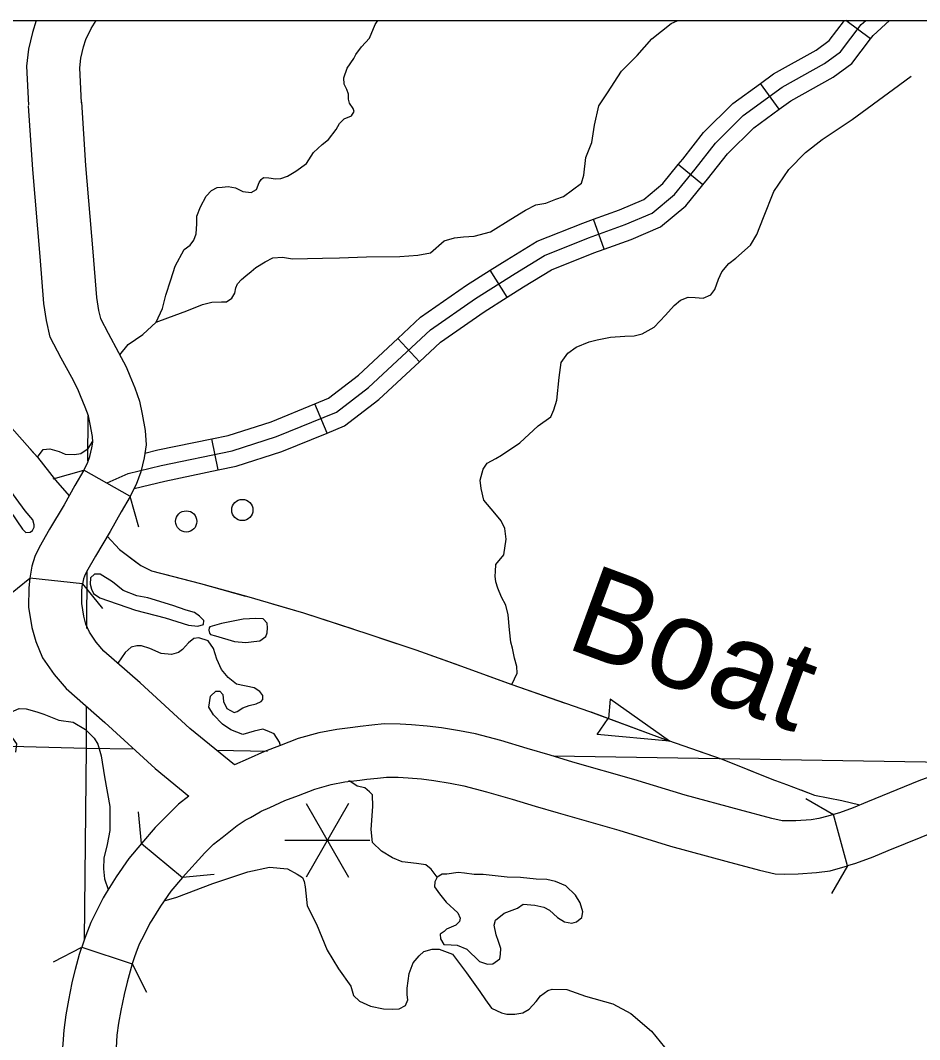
# Model space of a CAD drawing. Extents: x 1369979 to 1371646, y 379997 to 381064.
# Drawn here: x 1370730.7 to 1370780.4, y 380530.6 to 380586.9 of the extents above; entities that cross this region are included whole.
import ezdxf

# ---------------------------------------------------------------- set-up
doc = ezdxf.new("R2010")
doc.units = 0
doc.layers.add('R_Border Notes', color=7, linetype='Continuous')
doc.layers.add('R_No Plot', color=7, linetype='Continuous')

msp = doc.modelspace()

# ---------------------------------------------------------------- linework, layer by layer
at = {"layer": 'R_Border Notes'}
for p, q in [((1370777.631, 380585.844), (1370776.281, 380586.867)), ((1370772.594, 380581.971), (1370771.555, 380583.389)), ((1370768.386, 380577.798), (1370767.022, 380578.908)), ((1370762.928, 380574.242), (1370762.334, 380575.896)), ((1370757.579, 380571.591), (1370756.64, 380573.077)), ((1370752.739, 380568.032), (1370751.541, 380569.318)), ((1370747.628, 380564.088), (1370746.961, 380565.715)), ((1370741.625, 380562.056), (1370741.269, 380563.778)), ((1370736.748, 380560.595), (1370736.746, 380560.603)), ((1370734.131, 380555.779), (1370731.218, 380556.089)), ((1370763.262, 380549.414), (1370763.162, 380548.349)), ((1370766.543, 380547.089), (1370763.262, 380549.414)), ((1370762.538, 380547.462), (1370763.158, 380548.336)), ((1370742.513, 380545.776), (1370740.06, 380547.798)), ((1370766.543, 380547.089), (1370762.538, 380547.462)), ((1370738.142, 380545.585), (1370739.994, 380544.056)), ((1370748.819, 380543.653), (1370746.475, 380539.594)), ((1370746.475, 380543.653), (1370748.819, 380539.594)), ((1370776.364, 380540.219), (1370775.594, 380543.046)), ((1370737.386, 380541.442), (1370739.642, 380539.573)), ((1370745.303, 380541.623), (1370749.991, 380541.623))]:
    msp.add_line(p, q, dxfattribs=at)
for points in [[(1370731.572, 380586.867), (1370731.36, 380586.193), (1370731.137, 380585.288), (1370731.036, 380584.34), (1370731.136, 380582.186)], [(1370734.062, 380582.321), (1370733.973, 380584.252), (1370734.029, 380584.78), (1370734.183, 380585.402), (1370734.31, 380585.808), (1370734.608, 380586.428), (1370734.88, 380586.867)], [(1370735.487, 380561.338), (1370736.645, 380561.858), (1370738.471, 380562.301), (1370742.385, 380563.111), (1370744.838, 380563.895), (1370748.151, 380565.253), (1370749.925, 380566.611), (1370753.343, 380569.797), (1370755.822, 380571.52), (1370758.014, 380572.905), (1370759.631, 380573.897), (1370762.058, 380574.863), (1370764.093, 380575.595), (1370765.58, 380576.232), (1370766.807, 380577.25), (1370767.955, 380578.661), (1370769.077, 380580.097), (1370770.616, 380581.612), (1370772.756, 380583.179), (1370775.104, 380584.485), (1370775.983, 380585.124), (1370777.131, 380586.639), (1370777.384, 380586.867)], [(1370749.226, 380584.985), (1370749.537, 380585.401), (1370749.975, 380585.882), (1370750.286, 380586.632), (1370750.429, 380586.867)], [(1370766.637, 380586.697), (1370766.99, 380586.867)], [(1370771.555, 380583.389), (1370772.28, 380583.92), (1370774.63, 380585.227), (1370775.361, 380585.759), (1370776.201, 380586.867)], [(1370777.631, 380585.844), (1370777.782, 380586.042), (1370778.695, 380586.867)], [(1370762.404, 380581.077), (1370762.635, 380582.158), (1370763.11, 380582.864), (1370763.887, 380584.06), (1370764.751, 380584.924), (1370765.571, 380585.847), (1370766.637, 380586.697)], [(1370772.594, 380581.971), (1370773.231, 380582.437), (1370775.578, 380583.742), (1370776.605, 380584.49), (1370777.631, 380585.844)], [(1370746.881, 380579.576), (1370747.361, 380580.021), (1370747.714, 380580.289), (1370748.124, 380580.855), (1370748.308, 380581.181), (1370748.576, 380581.435), (1370748.986, 380581.591), (1370749.128, 380581.831), (1370749.071, 380582.001), (1370748.873, 380582.298), (1370748.817, 380582.524), (1370748.817, 380582.793), (1370748.718, 380583.048), (1370748.576, 380583.345), (1370748.548, 380583.698), (1370748.746, 380584.222), (1370749.113, 380584.773), (1370749.226, 380584.985)], [(1370774.962, 380580.297), (1370776.627, 380581.402), (1370778.916, 380583.073), (1370779.881, 380583.78)], [(1370767.022, 380578.908), (1370767.267, 380579.209), (1370768.419, 380580.683), (1370770.045, 380582.283), (1370771.555, 380583.389)], [(1370734.061, 380582.351), (1370734.295, 380578.852), (1370734.702, 380574.086), (1370734.903, 380571.582), (1370735.012, 380570.857), (1370735.114, 380570.42), (1370735.54, 380569.606), (1370736.121, 380568.537), (1370736.535, 380567.742), (1370736.732, 380567.258), (1370737.009, 380566.589), (1370737.276, 380565.858), (1370737.427, 380565.138), (1370737.588, 380564.244), (1370737.633, 380563.453), (1370737.524, 380562.733), (1370737.348, 380561.951), (1370737.081, 380561.251), (1370736.777, 380560.642), (1370736.748, 380560.595)], [(1370734.194, 380562.042), (1370734.395, 380562.431), (1370734.536, 380562.799), (1370734.643, 380563.274), (1370734.691, 380563.591), (1370734.673, 380563.9), (1370734.551, 380564.577), (1370734.452, 380565.051), (1370734.279, 380565.526), (1370734.022, 380566.145), (1370733.874, 380566.51), (1370733.535, 380567.16), (1370732.955, 380568.227), (1370732.345, 380569.393), (1370732.132, 380570.306), (1370731.99, 380571.246), (1370731.783, 380573.845), (1370731.374, 380578.63), (1370731.137, 380582.156)], [(1370768.386, 380577.798), (1370768.642, 380578.113), (1370769.734, 380579.511), (1370771.187, 380580.941), (1370772.594, 380581.971)], [(1370755.759, 380574.967), (1370756.66, 380575.192), (1370757.769, 380575.898), (1370758.589, 380576.402), (1370759.151, 380576.691), (1370759.712, 380576.777), (1370760.259, 380576.993), (1370760.691, 380577.152), (1370761.685, 380577.887), (1370761.814, 380578.333), (1370761.915, 380579.299), (1370762.246, 380580.12), (1370762.404, 380581.077)], [(1370771.737, 380575.997), (1370772.298, 380577.429), (1370773.133, 380578.64), (1370774.04, 380579.576), (1370774.962, 380580.297)], [(1370738.2, 380570.216), (1370738.543, 380570.976), (1370738.727, 380571.698), (1370739.01, 380572.546), (1370739.25, 380573.31), (1370739.744, 380574.216), (1370740.069, 380574.456), (1370740.281, 380574.739), (1370740.409, 380575.093), (1370740.437, 380575.644), (1370740.437, 380576.069), (1370740.635, 380576.578), (1370740.946, 380577.158), (1370741.242, 380577.483), (1370741.567, 380577.639), (1370741.836, 380577.667), (1370742.161, 380577.695), (1370742.571, 380577.624), (1370742.98, 380577.426), (1370743.433, 380577.37), (1370743.729, 380577.54), (1370743.885, 380577.922), (1370743.984, 380578.091), (1370744.125, 380578.19), (1370744.422, 380578.176), (1370744.789, 380578.12), (1370745.072, 380578.148), (1370745.453, 380578.275), (1370745.906, 380578.544), (1370746.485, 380578.968), (1370746.881, 380579.576)], [(1370762.334, 380575.896), (1370763.771, 380576.413), (1370765.117, 380576.989), (1370766.179, 380577.872), (1370767.022, 380578.908)], [(1370762.928, 380574.242), (1370764.415, 380574.776), (1370766.044, 380575.474), (1370767.434, 380576.629), (1370768.386, 380577.798)], [(1370756.64, 380573.077), (1370757.549, 380573.651), (1370759.236, 380574.686), (1370761.747, 380575.685), (1370762.334, 380575.896)], [(1370763.277, 380569.389), (1370764.078, 380569.44), (1370764.597, 380569.455), (1370765.028, 380569.57), (1370765.691, 380569.93), (1370766.31, 380570.593), (1370766.799, 380571.126), (1370767.145, 380571.429), (1370767.562, 380571.587), (1370767.951, 380571.573), (1370768.397, 380571.53), (1370768.829, 380571.717), (1370769.045, 380572.02), (1370769.247, 380572.582), (1370769.434, 380572.985), (1370769.822, 380573.446), (1370770.197, 380573.749), (1370771.003, 380574.469), (1370771.363, 380575.06), (1370771.737, 380575.997)], [(1370747.377, 380573.737), (1370748.316, 380573.771), (1370749.799, 380573.814), (1370751.656, 380573.843), (1370752.635, 380573.915), (1370753.341, 380574.045), (1370754.104, 380574.708), (1370754.665, 380574.866), (1370755.155, 380574.924), (1370755.759, 380574.967)], [(1370757.579, 380571.591), (1370758.478, 380572.158), (1370760.027, 380573.108), (1370762.369, 380574.041), (1370762.928, 380574.242)], [(1370741.27, 380571.322), (1370741.809, 380571.336), (1370742.083, 380571.336), (1370742.371, 380571.538), (1370742.529, 380571.812), (1370742.601, 380572.114), (1370742.688, 380572.33), (1370742.903, 380572.575), (1370743.148, 380572.777), (1370743.436, 380573.008), (1370743.695, 380573.224), (1370744.214, 380573.541), (1370744.631, 380573.771), (1370745.164, 380573.8), (1370745.725, 380573.714), (1370747.377, 380573.737)], [(1370751.541, 380569.318), (1370752.79, 380570.483), (1370755.336, 380572.253), (1370756.64, 380573.077)], [(1370736.19, 380568.404), (1370736.646, 380568.977), (1370737.452, 380569.539), (1370738.2, 380570.216), (1370738.834, 380570.447), (1370739.885, 380570.836), (1370740.748, 380571.182), (1370741.27, 380571.322)], [(1370752.739, 380568.032), (1370753.897, 380569.111), (1370756.308, 380570.788), (1370757.579, 380571.591)], [(1370757.259, 380562.872), (1370758.281, 380563.553), (1370759.289, 380564.489), (1370759.98, 380564.994), (1370760.153, 380565.368), (1370760.311, 380565.901), (1370760.441, 380567.169), (1370760.556, 380567.991), (1370760.93, 380568.51), (1370761.376, 380568.827), (1370762.096, 380569.129), (1370762.542, 380569.244), (1370763.277, 380569.389)], [(1370746.961, 380565.715), (1370747.71, 380566.022), (1370749.357, 380567.283), (1370751.541, 380569.318)], [(1370726.755, 380568.6), (1370728.928, 380565.804), (1370731.633, 380562.764)], [(1370747.628, 380564.088), (1370748.593, 380564.484), (1370750.494, 380565.939), (1370752.739, 380568.032)], [(1370731.382, 380559.302), (1370730.965, 380559.802), (1370729.972, 380561.171), (1370729.267, 380562.208), (1370728.043, 380563.664), (1370726.301, 380565.854)], [(1370741.269, 380563.778), (1370742.162, 380563.962), (1370744.537, 380564.721), (1370746.961, 380565.715)], [(1370734.413, 380565.043), (1370734.401, 380562.553)], [(1370737.562, 380562.985), (1370738.278, 380563.159), (1370741.269, 380563.778)], [(1370741.625, 380562.056), (1370742.608, 380562.26), (1370745.138, 380563.068), (1370747.628, 380564.088)], [(1370731.236, 380563.21), (1370731.633, 380562.764), (1370732.639, 380561.491), (1370733.395, 380560.624)], [(1370731.633, 380562.764), (1370731.952, 380563.18), (1370732.312, 380563.223), (1370732.831, 380563.079), (1370733.176, 380562.921), (1370733.68, 380562.906), (1370734.025, 380562.964), (1370734.429, 380563.238), (1370734.688, 380563.641)], [(1370731.633, 380562.764), (1370732.639, 380561.491), (1370733.395, 380560.624)], [(1370756.942, 380556.843), (1370757.389, 380557.382), (1370757.518, 380558.247), (1370757.446, 380558.823), (1370757.245, 380559.256), (1370756.899, 380559.673), (1370756.294, 380560.394), (1370756.136, 380561.028), (1370756.079, 380561.489), (1370756.251, 380562.094), (1370756.467, 380562.426), (1370756.942, 380562.699), (1370757.259, 380562.872)], [(1370728.072, 380562.511), (1370729.238, 380560.825), (1370730.145, 380559.773), (1370730.813, 380558.798)], [(1370732.501, 380561.569), (1370734.194, 380562.042)], [(1370734.195, 380562.044), (1370733.71, 380561.196), (1370733.12, 380560.125)], [(1370736.746, 380560.603), (1370734.194, 380562.042)], [(1370736.972, 380561.032), (1370738.664, 380561.444), (1370741.625, 380562.056)], [(1370736.748, 380560.596), (1370736.26, 380559.753), (1370735.656, 380558.656)], [(1370736.746, 380560.604), (1370737.219, 380558.91)], [(1370733.12, 380560.125), (1370732.309, 380558.791), (1370731.739, 380557.784), (1370731.5, 380557.285), (1370731.331, 380556.752), (1370731.218, 380556.089)], [(1370730.813, 380558.798), (1370730.999, 380558.608), (1370731.237, 380558.623), (1370731.356, 380558.713), (1370731.46, 380558.906), (1370731.46, 380559.025), (1370731.382, 380559.302)], [(1370735.656, 380558.656), (1370734.835, 380557.307), (1370734.338, 380556.429), (1370734.231, 380556.205), (1370734.181, 380556.047), (1370734.131, 380555.779)], [(1370735.488, 380558.398), (1370736.171, 380557.674), (1370737.349, 380556.776)], [(1370735.488, 380558.398), (1370736.171, 380557.674), (1370737.225, 380556.871)], [(1370734.37, 380556.496), (1370734.354, 380553.316)], [(1370737.349, 380556.776), (1370737.941, 380556.495), (1370740.646, 380555.785), (1370743.173, 380555.089), (1370746.337, 380554.172), (1370749.988, 380552.974), (1370752.539, 380552.136)], [(1370757.835, 380550.215), (1370758.123, 380550.849), (1370758.108, 380551.209), (1370757.979, 380551.67), (1370757.878, 380552.232), (1370757.777, 380552.549), (1370757.705, 380553.227), (1370757.633, 380554.062), (1370757.504, 380554.595), (1370757.259, 380555.042), (1370757.057, 380555.532), (1370756.957, 380555.878), (1370756.914, 380556.195), (1370756.928, 380556.454), (1370756.942, 380556.843)], [(1370729.849, 380554.987), (1370731.218, 380556.091)], [(1370731.218, 380556.089), (1370731.167, 380555.556), (1370731.148, 380554.493), (1370731.322, 380553.37), (1370731.543, 380552.586), (1370731.919, 380551.687), (1370732.551, 380550.774), (1370733.218, 380549.992), (1370735.359, 380548.12), (1370738.142, 380545.585)], [(1370735.078, 380555.004), (1370737.047, 380554.311), (1370738.688, 380553.893), (1370739.984, 380553.49), (1370740.502, 380553.446), (1370740.805, 380553.533), (1370740.833, 380553.749), (1370740.589, 380553.994), (1370740.301, 380554.196), (1370739.854, 380554.325), (1370739.12, 380554.585), (1370737.724, 380555.003), (1370737.134, 380555.118), (1370736.371, 380555.406), (1370735.78, 380555.882), (1370735.104, 380556.314), (1370734.787, 380556.314), (1370734.571, 380556.098), (1370734.542, 380555.752), (1370734.614, 380555.478), (1370734.729, 380555.233), (1370735.078, 380555.004)], [(1370738.652, 380556.308), (1370740.646, 380555.785), (1370743.133, 380555.101)], [(1370740.06, 380547.798), (1370737.31, 380550.306), (1370735.308, 380552.056), (1370734.876, 380552.562), (1370734.503, 380553.101), (1370734.314, 380553.552), (1370734.19, 380553.994), (1370734.081, 380554.693), (1370734.094, 380555.389), (1370734.131, 380555.779)], [(1370734.131, 380555.779), (1370735.234, 380554.411)], [(1370744.619, 380554.67), (1370746.337, 380554.172), (1370749.046, 380553.283)], [(1370741.464, 380552.903), (1370742.515, 380552.6), (1370743.148, 380552.528), (1370743.58, 380552.6), (1370743.926, 380552.629), (1370744.257, 380552.874), (1370744.329, 380553.076), (1370744.343, 380553.35), (1370744.314, 380553.595), (1370744.098, 380553.84), (1370743.695, 380553.868), (1370742.99, 380553.825), (1370741.809, 380553.58), (1370741.147, 380553.407), (1370741.127, 380553.353), (1370741.095, 380553.22), (1370741.13, 380553.058), (1370741.19, 380552.975), (1370741.464, 380552.903)], [(1370741.07, 380552.63), (1370740.543, 380552.788), (1370740.269, 380552.759), (1370739.981, 380552.514), (1370739.65, 380552.154), (1370739.434, 380551.981), (1370739.031, 380551.866), (1370738.47, 380551.923), (1370737.836, 380552.197), (1370737.375, 380552.355), (1370737.131, 380552.355), (1370736.814, 380552.283), (1370736.483, 380551.981), (1370736.072, 380551.387)], [(1370743.609, 380550.036), (1370742.63, 380550.237), (1370742.169, 380550.598), (1370741.809, 380551.044), (1370741.536, 380551.621), (1370741.363, 380552.211), (1370741.07, 380552.63)], [(1370750.516, 380552.8), (1370752.539, 380552.136), (1370754.903, 380551.288)], [(1370752.539, 380552.136), (1370755.259, 380551.16), (1370757.835, 380550.215), (1370762.128, 380548.725)], [(1370756.356, 380550.757), (1370757.835, 380550.215), (1370760.731, 380549.21)], [(1370745.063, 380546.841), (1370745.005, 380547.033), (1370744.703, 380547.494), (1370744.314, 380547.667), (1370744.084, 380547.753), (1370743.595, 380547.638), (1370742.976, 380547.45), (1370742.313, 380547.71), (1370741.853, 380548.027), (1370741.363, 380548.546), (1370741.104, 380548.963), (1370741.19, 380549.569), (1370741.493, 380549.842), (1370741.709, 380549.842), (1370741.867, 380549.669), (1370741.91, 380549.28), (1370742.097, 380548.891), (1370742.501, 380548.675), (1370742.673, 380548.733), (1370742.976, 380548.935), (1370743.321, 380549.05), (1370743.71, 380549.151), (1370743.998, 380549.286), (1370744.084, 380549.387), (1370744.084, 380549.618), (1370743.911, 380549.834), (1370743.609, 380550.036)], [(1370730.452, 380546.491), (1370730.504, 380546.944), (1370730.029, 380547.622), (1370729.856, 380548.14), (1370729.928, 380548.457), (1370730.173, 380548.688), (1370730.633, 380548.89), (1370731.022, 380548.875), (1370731.612, 380548.717), (1370731.986, 380548.573), (1370732.821, 380548.241), (1370733.613, 380548.14), (1370734.29, 380547.737), (1370734.765, 380547.261), (1370734.966, 380546.916), (1370735.154, 380546.282), (1370735.341, 380545.114)], [(1370734.332, 380549.017), (1370734.321, 380546.713)], [(1370762.128, 380548.725), (1370766, 380547.29), (1370769.444, 380546.091), (1370772.189, 380545.002)], [(1370762.192, 380548.701), (1370766, 380547.29), (1370766.547, 380547.099)], [(1370672.222, 380548.357), (1370734.321, 380546.713)], [(1370775.594, 380543.046), (1370775.275, 380542.959), (1370774.788, 380542.814), (1370774.369, 380542.757), (1370773.507, 380542.699), (1370772.944, 380542.686), (1370772.758, 380542.694), (1370772.193, 380542.817), (1370770.407, 380543.295), (1370767.405, 380544.104), (1370764.574, 380544.981), (1370761.207, 380545.941), (1370759.948, 380546.316), (1370758.676, 380546.693), (1370757.223, 380547.125), (1370755.819, 380547.488), (1370754.94, 380547.658), (1370753.952, 380547.822), (1370753.151, 380547.925), (1370752.298, 380547.992), (1370751.675, 380548.025), (1370750.789, 380548.043), (1370750.102, 380547.971), (1370749.46, 380547.905), (1370749.046, 380547.841), (1370748.169, 380547.743), (1370747.175, 380547.548), (1370746.031, 380547.231), (1370744.994, 380546.829), (1370744.17, 380546.516), (1370743.275, 380546.109), (1370742.513, 380545.776)], [(1370734.321, 380546.713), (1370734.218, 380536.152)], [(1370734.321, 380546.713), (1370736.951, 380546.67)], [(1370741.52, 380546.595), (1370744.349, 380546.548)], [(1370768.008, 380546.591), (1370769.444, 380546.091), (1370770.187, 380545.796)], [(1370760.147, 380546.287), (1370782.962, 380545.911)], [(1370770.187, 380545.796), (1370772.189, 380545.002), (1370772.346, 380544.945)], [(1370781.215, 380545.241), (1370780.306, 380544.893), (1370777.468, 380543.75), (1370776.69, 380543.415), (1370775.924, 380543.136), (1370775.594, 380543.046)], [(1370735.341, 380545.114), (1370735.64, 380543.492), (1370735.626, 380542.166), (1370735.482, 380541.388), (1370735.309, 380540.639), (1370735.28, 380540.048), (1370735.338, 380539.486), (1370735.54, 380538.899)], [(1370741.836, 380541.777), (1370742.671, 380542.43), (1370743.11, 380542.738), (1370743.398, 380542.88), (1370743.94, 380543.19), (1370743.986, 380543.222), (1370744.467, 380543.432), (1370745.298, 380543.811), (1370746.044, 380544.094), (1370746.953, 380544.447), (1370747.85, 380544.695), (1370748.614, 380544.845), (1370749.431, 380544.936), (1370749.834, 380544.998), (1370750.407, 380545.057), (1370750.913, 380545.111), (1370751.565, 380545.097), (1370752.104, 380545.068), (1370752.851, 380545.009), (1370753.526, 380544.923), (1370754.422, 380544.774), (1370755.175, 380544.629), (1370756.439, 380544.301), (1370757.843, 380543.885), (1370759.114, 380543.508), (1370760.388, 380543.128), (1370763.739, 380542.172), (1370766.59, 380541.289), (1370769.647, 380540.465), (1370771.502, 380539.969), (1370772.38, 380539.778), (1370772.916, 380539.754), (1370773.641, 380539.772), (1370774.663, 380539.84), (1370775.405, 380539.941), (1370776.364, 380540.219)], [(1370753.711, 380539.58), (1370753.38, 380540.019), (1370753.077, 380540.264), (1370752.573, 380540.336), (1370751.782, 380540.437), (1370751.235, 380540.653), (1370750.63, 380541.014), (1370750.141, 380541.504), (1370750.069, 380542.224), (1370750.155, 380543.478), (1370750.141, 380544.126), (1370749.968, 380544.299), (1370749.709, 380544.515), (1370749.291, 380544.602), (1370748.888, 380544.875), (1370748.837, 380544.899)], [(1370772.189, 380545.002), (1370773.002, 380544.706), (1370774.554, 380544.115), (1370776.062, 380543.819), (1370777.047, 380543.569)], [(1370773.795, 380544.404), (1370774.554, 380544.115), (1370776.062, 380543.819), (1370777.047, 380543.569)], [(1370739.994, 380544.056), (1370739.419, 380543.608), (1370738.805, 380542.994), (1370738.138, 380542.326), (1370737.386, 380541.442)], [(1370774.068, 380543.918), (1370775.594, 380543.046)], [(1370737.386, 380541.442), (1370737.222, 380543.192)], [(1370782.264, 380542.506), (1370781.377, 380542.166), (1370778.596, 380541.046), (1370777.772, 380540.691), (1370776.812, 380540.341), (1370776.364, 380540.219)], [(1370737.386, 380541.442), (1370736.687, 380540.607), (1370735.984, 380539.611), (1370735.428, 380538.719), (1370735.272, 380538.445), (1370734.897, 380537.709), (1370734.579, 380537.091), (1370734.303, 380536.374), (1370734.213, 380536.104), (1370734.085, 380535.715)], [(1370739.642, 380539.573), (1370740.878, 380540.923), (1370741.363, 380541.409), (1370741.836, 380541.777)], [(1370738.635, 380538.287), (1370739.34, 380538.477), (1370741.327, 380539.227), (1370743.256, 380539.875), (1370744.451, 380540.135), (1370745.444, 380540.048), (1370745.977, 380539.76), (1370746.264, 380539.558), (1370746.365, 380539.342), (1370746.423, 380539.054), (1370746.466, 380538.694)], [(1370776.364, 380540.219), (1370775.491, 380538.693)], [(1370739.642, 380539.573), (1370739.01, 380538.818), (1370738.426, 380537.991), (1370737.945, 380537.218), (1370737.85, 380537.052), (1370737.504, 380536.374), (1370737.257, 380535.893), (1370737.062, 380535.385), (1370736.994, 380535.183), (1370736.87, 380534.806)], [(1370741.392, 380539.737), (1370739.642, 380539.573)], [(1370755.356, 380535.612), (1370756.043, 380534.94), (1370756.489, 380534.781), (1370756.792, 380534.81), (1370757.166, 380535.07), (1370757.209, 380535.329), (1370757.223, 380535.646), (1370757.094, 380536.035), (1370756.964, 380536.395), (1370756.864, 380536.943), (1370756.936, 380537.217), (1370757.411, 380537.606), (1370758.145, 380537.879), (1370758.462, 380538.096), (1370759.095, 380538.038), (1370759.599, 380537.937), (1370759.916, 380537.764), (1370760.362, 380537.361), (1370760.75, 380537.116), (1370761.154, 380537.044), (1370761.398, 380537.116), (1370761.701, 380537.361), (1370761.758, 380537.678), (1370761.6, 380538.168), (1370761.341, 380538.586), (1370760.808, 380539.104), (1370760.247, 380539.349), (1370759.757, 380539.464), (1370759.181, 380539.479), (1370758.318, 380539.565), (1370757.583, 380539.58), (1370756.921, 380539.652), (1370756.245, 380539.738), (1370755.755, 380539.738), (1370755.222, 380539.81), (1370754.862, 380539.839), (1370754.243, 380539.753), (1370753.984, 380539.753), (1370753.711, 380539.58), (1370753.581, 380539.32), (1370753.567, 380539.047), (1370753.84, 380538.658), (1370754.2, 380538.211), (1370754.848, 380537.62), (1370754.978, 380537.317), (1370754.934, 380537.145), (1370754.747, 380536.928), (1370754.229, 380536.712), (1370754.1, 380536.583), (1370753.884, 380536.438), (1370753.898, 380536.179), (1370754.071, 380535.862), (1370754.474, 380535.848), (1370754.805, 380535.833), (1370755.356, 380535.612)], [(1370746.466, 380538.694), (1370746.535, 380537.996), (1370747.039, 380536.988), (1370747.644, 380535.561), (1370748.263, 380534.524), (1370748.939, 380533.572), (1370749.098, 380533.054), (1370749.429, 380532.751), (1370750.033, 380532.463), (1370750.739, 380532.319), (1370751.243, 380532.304), (1370751.617, 380532.319)], [(1370732.518, 380534.92), (1370734.085, 380535.715)], [(1370732.968, 380529.439), (1370733.061, 380530.397), (1370733.109, 380531.14), (1370733.214, 380531.981), (1370733.366, 380532.79), (1370733.562, 380533.756), (1370733.744, 380534.501), (1370733.962, 380535.343), (1370734.086, 380535.716)], [(1370734.085, 380535.716), (1370736.87, 380534.806)], [(1370751.617, 380532.319), (1370751.958, 380532.506), (1370752.088, 380532.823), (1370752.059, 380533.083), (1370752.044, 380533.457), (1370752.16, 380534.264), (1370752.39, 380534.855), (1370752.707, 380535.244), (1370752.98, 380535.475), (1370753.441, 380535.604), (1370753.815, 380535.619), (1370754.564, 380535.33), (1370755.327, 380534.307), (1370756.061, 380533.27), (1370756.378, 380532.823), (1370756.709, 380532.362)], [(1370736.87, 380534.806), (1370736.585, 380533.785), (1370736.421, 380533.117), (1370736.241, 380532.229), (1370736.11, 380531.53), (1370736.027, 380530.863), (1370735.981, 380530.161), (1370735.885, 380529.159)], [(1370736.87, 380534.806), (1370737.666, 380533.239)], [(1370756.709, 380532.362), (1370757.256, 380532.103), (1370757.558, 380532.031), (1370758.004, 380532.031), (1370758.436, 380532.103), (1370758.796, 380532.304), (1370759.17, 380532.722), (1370759.415, 380533.039), (1370759.818, 380533.328), (1370760.063, 380533.4), (1370760.869, 380533.385), (1370761.906, 380533.011), (1370763.403, 380532.593), (1370764.396, 380532.059), (1370765.548, 380531.094), (1370766.498, 380529.912)]]:
    msp.add_lwpolyline(points, dxfattribs=at)
for centre in [(1370742.953, 380559.848), (1370739.852, 380559.217)]:
    msp.add_circle(centre, 0.586, dxfattribs=at)
at = {"layer": 'R_No Plot'}
msp.add_lwpolyline([(1370544.495, 380586.867), (1371140.383, 380586.867), (1371140.383, 380146.391), (1370544.495, 380146.391)], close=True, dxfattribs=at)

# ---------------------------------------------------------------- texts
at = {"layer": 'R_Border Notes'}
msp.add_text('Boat', height=4.95, rotation=339.7579, dxfattribs=at).set_placement((1370760.696, 380552.28))

doc.saveas('drawing.dxf')
